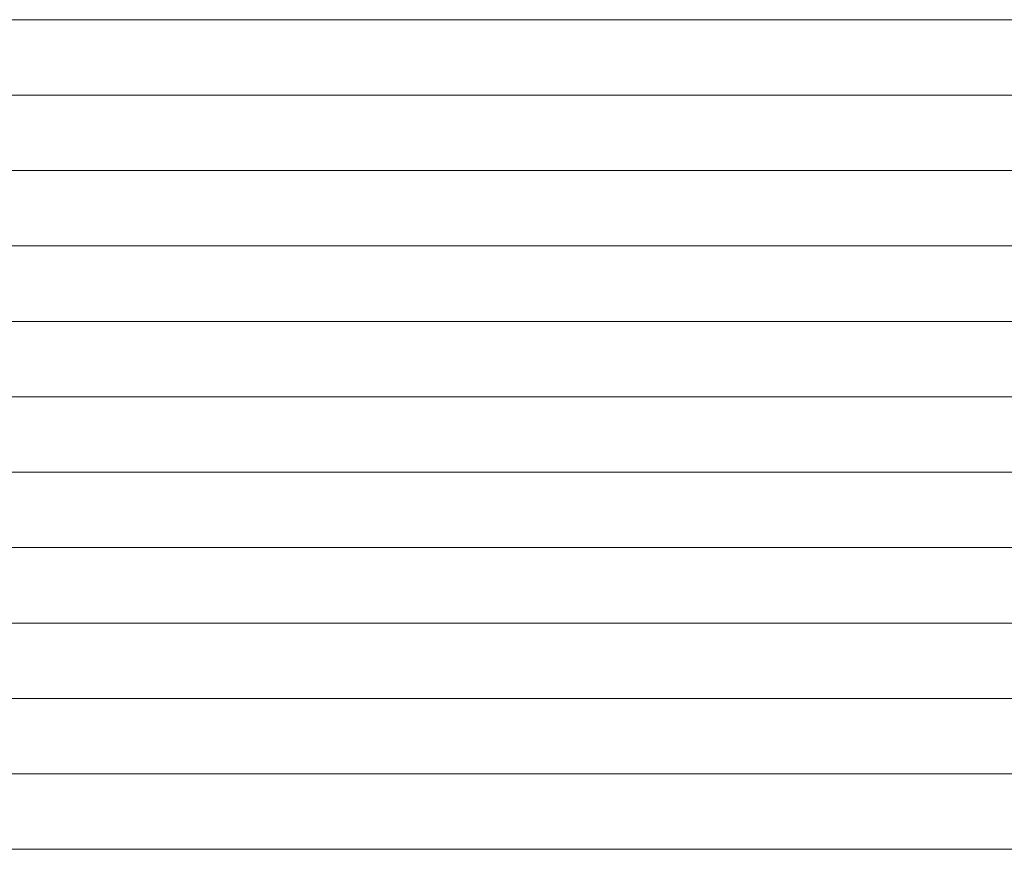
# Model space of a CAD drawing. Header units: millimetres. Extents: x -4738 to 65662, y -68080 to 6847.
# Tile 614 of 656: x 25959 to 26090, y -19638 to -19528. Entities that reach past the tile are written whole.
import ezdxf

# ---------------------------------------------------------------- set-up
doc = ezdxf.new("R2010")
doc.units = ezdxf.units.MM
doc.layers.add('superior_briquetadora', color=7, linetype='Continuous', lineweight=0)

msp = doc.modelspace()

# ---------------------------------------------------------------- linework, layer by layer
at = {"layer": 'superior_briquetadora'}
for p, q in [((24471.62, -19528), (26228.731, -19528)), ((24472.193, -19528), (26229.304, -19528)), ((26235.991, -19528), (24489.68, -19528)), ((26237.044, -19528), (24490.733, -19528)), ((24471.62, -19538), (26228.731, -19538)), ((24472.193, -19538), (26229.304, -19538)), ((26235.991, -19538), (24489.68, -19538)), ((26237.044, -19538), (24490.733, -19538)), ((24471.62, -19548), (26228.731, -19548)), ((24472.193, -19548), (26229.304, -19548)), ((26235.991, -19548), (24489.68, -19548)), ((26237.044, -19548), (24490.733, -19548)), ((24471.62, -19558), (26228.731, -19558)), ((24472.193, -19558), (26229.304, -19558)), ((26235.991, -19558), (24489.68, -19558)), ((26237.044, -19558), (24490.733, -19558)), ((24471.62, -19568), (26228.731, -19568)), ((24472.193, -19568), (26229.304, -19568)), ((26235.991, -19568), (24489.68, -19568)), ((26237.044, -19568), (24490.733, -19568)), ((24471.62, -19578), (26228.731, -19578)), ((24472.193, -19578), (26229.304, -19578)), ((26235.991, -19578), (24489.68, -19578)), ((26237.044, -19578), (24490.733, -19578)), ((24471.62, -19588), (26228.731, -19588)), ((24472.193, -19588), (26229.304, -19588)), ((26235.991, -19588), (24489.68, -19588)), ((26237.044, -19588), (24490.733, -19588)), ((24471.62, -19598), (26228.731, -19598)), ((24472.193, -19598), (26229.304, -19598)), ((26235.991, -19598), (24489.68, -19598)), ((26237.044, -19598), (24490.733, -19598)), ((24471.62, -19608), (26228.731, -19608)), ((24472.193, -19608), (26229.304, -19608)), ((26235.991, -19608), (24489.68, -19608)), ((26237.044, -19608), (24490.733, -19608)), ((24471.62, -19618), (26228.731, -19618)), ((24472.193, -19618), (26229.304, -19618)), ((26235.991, -19618), (24489.68, -19618)), ((26237.044, -19618), (24490.733, -19618)), ((24471.62, -19628), (26228.731, -19628)), ((24472.193, -19628), (26229.304, -19628)), ((26235.991, -19628), (24489.68, -19628)), ((26237.044, -19628), (24490.733, -19628)), ((24471.62, -19638), (26228.731, -19638)), ((24472.193, -19638), (26229.304, -19638)), ((26235.991, -19638), (24489.68, -19638)), ((26237.044, -19638), (24490.733, -19638))]:
    msp.add_line(p, q, dxfattribs=at)

doc.saveas('drawing.dxf')
